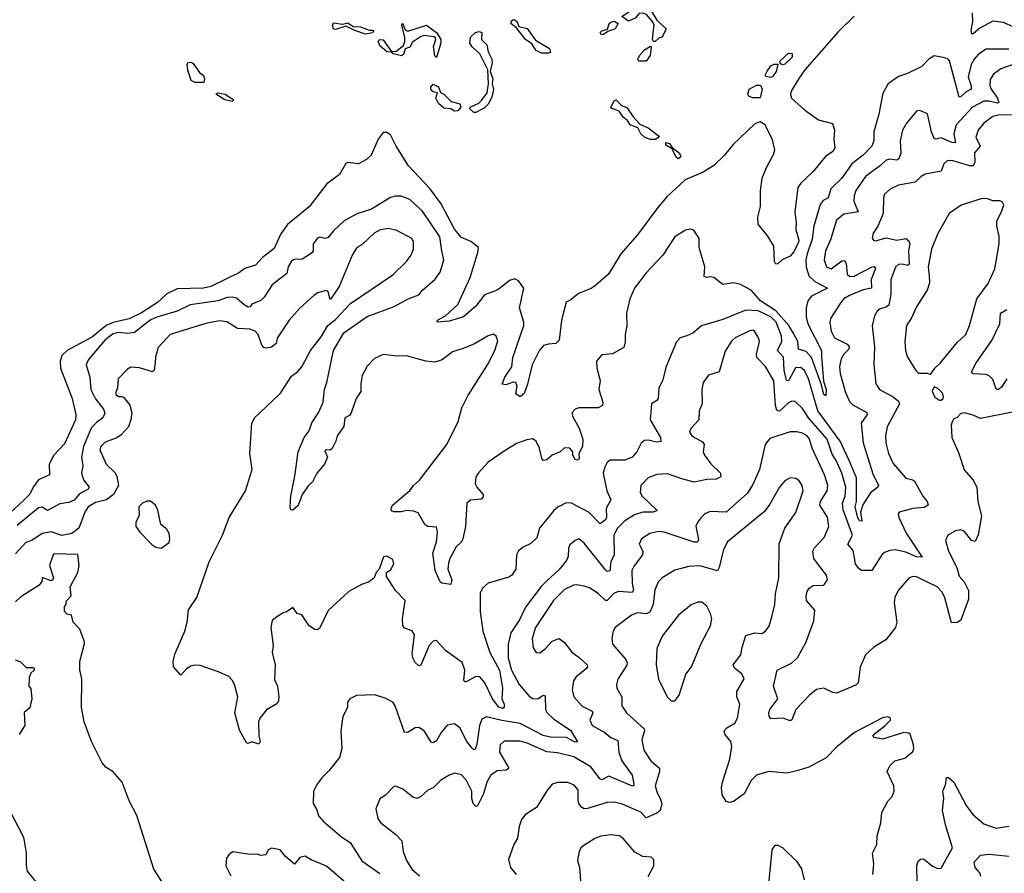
# Model space of a CAD drawing. Extents: x 1771496 to 1971148, y 471553 to 643630.
# Tile 584 of 656: x 1878849 to 1884390, y 617922 to 622727. Entities that reach past the tile are written whole.
import ezdxf

# ---------------------------------------------------------------- set-up
doc = ezdxf.new("R2010")
doc.units = 0

msp = doc.modelspace()

# ---------------------------------------------------------------- linework, layer by layer
at = {"layer": '0CON10XD'}
for points in [[(1882415, 622603.8), (1882410.8, 622615), (1882418.7, 622698.7), (1882408.8, 622718.8), (1882375.4, 622755.4), (1882355, 622763.6), (1882335, 622761.5), (1882312.5, 622735), (1882275, 622718), (1882237.1, 622745), (1882315, 622796.8), (1882366.9, 622796.9), (1882397.5, 622785), (1882433.7, 622723.7), (1882486, 622675), (1882465, 622627.5), (1882445, 622622.9), (1882425, 622604.3), (1882415, 622603.8)], [(1883545, 622746.2), (1883455, 622658.1), (1883268.2, 622445), (1883234.4, 622395), (1883190, 622325), (1883185.8, 622305), (1883192, 622285), (1883265, 622220), (1883345, 622162.9), (1883422.7, 622142.7), (1883434.3, 622105), (1883430, 622055), (1883436.9, 622005), (1883425.7, 621985), (1883383.4, 621956.6), (1883315, 621871.8), (1883245, 621806.9), (1883228.3, 621781.7), (1883211.2, 621645), (1883219.1, 621585), (1883217, 621545), (1883233.9, 621485), (1883231.9, 621475), (1883205, 621420), (1883185, 621396.2), (1883140, 621375), (1883115, 621353.3), (1883105, 621350), (1883097.5, 621365), (1883092, 621452), (1883058.7, 621508.7), (1883004, 621575), (1883002, 621615), (1883017.5, 621675), (1883017.3, 621762.7), (1883027.5, 621835), (1883051.4, 621895), (1883091.7, 621968.3), (1883098.1, 621995), (1883085, 622051.2), (1883044.5, 622134.5), (1883015, 622151.2), (1882985, 622141.2), (1882864.5, 622025), (1882815.5, 621965), (1882754.3, 621905.7), (1882695, 621868.8), (1882594.2, 621825.8), (1882490.2, 621729.8), (1882439.4, 621670.6), (1882325, 621515.7), (1882231.2, 621408.8), (1882161.9, 621295), (1882090, 621230), (1882065, 621212.9), (1881993.6, 621186.4), (1881950.5, 621149.5), (1881924, 621136), (1881897.1, 621035), (1881885, 620923.3), (1881865, 620904), (1881825, 620901.4), (1881797.3, 620892.7), (1881773.4, 620866.6), (1881731.9, 620785), (1881706.5, 620675), (1881687.1, 620622.9), (1881665, 620604), (1881640.7, 620620.7), (1881647.5, 620665), (1881640, 620685), (1881625, 620687.5), (1881585, 620672.5), (1881563.3, 620675), (1881579.5, 620715), (1881617.5, 620772.5), (1881624.7, 620825), (1881685.7, 621005), (1881686.4, 621025), (1881661.2, 621105), (1881685.3, 621215), (1881655, 621257.3), (1881635, 621268.2), (1881605, 621259.5), (1881564.1, 621225.9), (1881535, 621204.4), (1881465, 621177.8), (1881415, 621114), (1881345.8, 621055), (1881265, 621029.5), (1881198.8, 621025), (1881200, 621035), (1881245, 621060), (1881315, 621123.3), (1881384.6, 621275.4), (1881426.9, 621416.9), (1881430, 621445), (1881388.1, 621478.1), (1881335, 621501.5), (1881295, 621547.3), (1881221.2, 621691.2), (1881157.4, 621777.4), (1881036.2, 621905), (1880967.5, 622015), (1880935, 622078.2), (1880915, 622091.5), (1880895, 622092.5), (1880866.7, 622055), (1880826.9, 621965), (1880800.3, 621939.7), (1880755, 621915.7), (1880695, 621922), (1880685, 621916.7), (1880648.1, 621855), (1880577.6, 621802.4), (1880477.3, 621672.7), (1880355, 621574.2), (1880318.9, 621521.1), (1880280.8, 621439.2), (1880215, 621388.6), (1880175, 621344.4), (1880115, 621325.6), (1880085.3, 621304.7), (1879925, 621225.4), (1879883.6, 621216.4), (1879735, 621211.2), (1879676.2, 621183.8), (1879623.3, 621135), (1879535, 621077.3), (1879465, 621043.4), (1879375, 621022.8), (1879335, 621006), (1879258.5, 620941.5), (1879116.2, 620865), (1879085, 620837.5), (1879075.9, 620805), (1879078.2, 620765), (1879144.1, 620594.1), (1879164.7, 620505), (1879161.8, 620475), (1879100.8, 620339.3), (1879041.4, 620275), (1879014.5, 620225.5), (1879015.5, 620164.5), (1878955, 620136.2), (1878925, 620095.5), (1878905, 620055.4), (1878869.4, 620020.6), (1878795, 619951.3)], [(1884444.2, 622684.2), (1884385, 622711.2), (1884325, 622718.2), (1884251.7, 622678.3), (1884215, 622646.9), (1884207.5, 622647.5), (1884202.6, 622665), (1884212.9, 622715), (1884210.4, 622765)], [(1880794.6, 622645.4), (1880734.2, 622665), (1880685, 622689.4), (1880625, 622670.9), (1880614.2, 622675), (1880608.9, 622695), (1880615, 622708.1), (1880665, 622701.4), (1880695, 622708.7), (1880725, 622688.9), (1880766.5, 622686.5), (1880815, 622668.1), (1880835, 622668.2), (1880842, 622665), (1880835, 622652.5), (1880794.6, 622645.4)], [(1881195, 622513.3), (1881185, 622523.3), (1881177.6, 622575), (1881190, 622615), (1881188.6, 622625), (1881179.8, 622629.8), (1881125, 622637.7), (1881105, 622629.7), (1881060.1, 622599.9), (1881045, 622571.8), (1881017.8, 622562.2), (1881009.5, 622530.5), (1880996.8, 622523.2), (1880950, 622535), (1880943.6, 622543.6), (1880914.5, 622545), (1880875, 622578.8), (1880866.2, 622605), (1880875, 622614.5), (1880895, 622612.9), (1880940, 622550), (1880965, 622548.1), (1881008.2, 622581.8), (1881016.7, 622603.3), (1881016.7, 622626.7), (1881000, 622695), (1881002.5, 622707.5), (1881018.7, 622668.7), (1881032.7, 622662.7), (1881138, 622695), (1881194.5, 622655), (1881218.1, 622615), (1881218.6, 622595), (1881195, 622513.3)], [(1881825, 622537.5), (1881785, 622538.9), (1881755, 622552.9), (1881730.7, 622590.7), (1881695.4, 622615), (1881642, 622682), (1881615, 622702.9), (1881614.7, 622715.3), (1881624.3, 622725.7), (1881635, 622726.2), (1881649.1, 622715), (1881658.6, 622688.6), (1881705, 622677.9), (1881750.9, 622610.9), (1881831.1, 622565), (1881835, 622542.5), (1881825, 622537.5)], [(1882122.1, 622642.1), (1882116, 622655), (1882125, 622664), (1882157.3, 622672.7), (1882165.5, 622705), (1882175, 622713.6), (1882195, 622718.7), (1882217.5, 622705), (1882200, 622675), (1882159.2, 622660.8), (1882135, 622643.2), (1882122.1, 622642.1)], [(1881415, 622203.8), (1881405, 622204.6), (1881382.5, 622225), (1881382.9, 622235), (1881432.2, 622257.8), (1881448.3, 622271.7), (1881478.9, 622315), (1881486.9, 622365), (1881482.9, 622445), (1881438.1, 622535), (1881395, 622574.4), (1881381.7, 622595), (1881385, 622628.5), (1881412.9, 622655), (1881435, 622661.1), (1881450, 622655), (1881446.7, 622615), (1881478, 622585), (1881485.6, 622545), (1881505.9, 622505), (1881508.3, 622485), (1881496.9, 622435), (1881511.5, 622395), (1881507.5, 622365), (1881514.6, 622334.6), (1881505, 622291.4), (1881485, 622252), (1881465, 622230.8), (1881415, 622203.8)], [(1882375, 622492.7), (1882333.6, 622493.6), (1882328.2, 622505), (1882337.1, 622525), (1882365, 622557.5), (1882398.6, 622578.6), (1882403.3, 622573.3), (1882396.1, 622525), (1882375, 622492.7)], [(1884415, 622561), (1884288.7, 622561.3), (1884245, 622533.2), (1884220, 622505), (1884204.1, 622475), (1884186.2, 622405), (1884203.8, 622355), (1884203.1, 622335), (1884175, 622320), (1884145, 622291.8), (1884135, 622290.8), (1884080.6, 622495), (1884074.4, 622504.4), (1884055, 622512.5), (1883995, 622522.9), (1883965.7, 622505), (1883925, 622463.8), (1883845, 622424.5), (1883795, 622407.5), (1883736.2, 622365), (1883706.8, 622313.2), (1883682.9, 622195), (1883656.5, 622095), (1883655.5, 622045), (1883643.5, 622015), (1883595.8, 621964.2), (1883531.5, 621915), (1883476, 621834), (1883413.5, 621775), (1883398.1, 621725), (1883371.2, 621708.8), (1883354.3, 621685.7), (1883318.8, 621565), (1883308, 621492), (1883280.3, 621409.7), (1883273.1, 621375), (1883274.2, 621335), (1883289.5, 621285), (1883323, 621253), (1883395.7, 621215), (1883305, 621170.8), (1883284.8, 621145.2), (1883275.3, 621105), (1883274.3, 621055), (1883283.5, 621015), (1883360.9, 620865), (1883361.7, 620831.7), (1883371.6, 620691.6), (1883387.9, 620645), (1883385, 620610), (1883375, 620617.5), (1883361.1, 620671.1), (1883304.1, 620825), (1883275, 620858.7), (1883231.9, 620871.9), (1883228.3, 620915), (1883201.6, 620965), (1883176.4, 621005), (1883105, 621087.3), (1883018.1, 621145), (1882965, 621204.6), (1882905, 621236.7), (1882865.6, 621245.6), (1882805.8, 621235.8), (1882755, 621275.7), (1882735, 621280), (1882715, 621275.8), (1882701.3, 621281.3), (1882703.8, 621335), (1882672.9, 621445), (1882672, 621495), (1882642.3, 621542.3), (1882625, 621547.5), (1882595, 621542.5), (1882535, 621504.2), (1882468.5, 621401.5), (1882375, 621302.9), (1882308.9, 621215), (1882283.1, 621155), (1882264, 621075), (1882265.8, 621004.2), (1882255.8, 620955), (1882257, 620913), (1882248.1, 620881.9), (1882185, 620846.2), (1882125, 620840), (1882094.4, 620805.6), (1882096.9, 620765), (1882114.5, 620695.5), (1882108.2, 620645), (1882130, 620575), (1882128, 620555), (1882105, 620542), (1881995, 620541.4), (1881975, 620534.2), (1881957.5, 620515), (1881959.4, 620495), (1881997.4, 620427.4), (1882018.4, 620365), (1882015.6, 620324.4), (1881996, 620285), (1881997.5, 620255), (1881985, 620248), (1881975, 620252), (1881962.5, 620275), (1881962.5, 620295), (1881943.9, 620316.1), (1881915, 620316.7), (1881890, 620295), (1881867.5, 620285), (1881844.6, 620275.4), (1881815, 620250), (1881795, 620246.2), (1881786.9, 620256.9), (1881773.3, 620315), (1881755.3, 620355.3), (1881735, 620366.9), (1881703, 620363), (1881645, 620341.5), (1881575, 620298.9), (1881485, 620235.6), (1881428.2, 620175), (1881415, 620151.2), (1881412.5, 620115), (1881421.8, 620095), (1881456.9, 620055), (1881457.9, 620042.1), (1881445, 620028.1), (1881385, 620021.8), (1881364.7, 620005.3), (1881358.1, 619875), (1881342.2, 619805), (1881335, 619788.8), (1881305, 619760.8), (1881269.5, 619695), (1881262.4, 619667.6), (1881258.1, 619635), (1881280.6, 619575), (1881275, 619547.5), (1881225, 619556), (1881215, 619563.8), (1881186.5, 619626.5), (1881173.4, 619725), (1881195, 619787.5), (1881200.3, 619839.7)], [(1883145, 622472.5), (1883128.8, 622478.8), (1883129.2, 622495), (1883175, 622538.2), (1883195.8, 622535.8), (1883195.4, 622515), (1883155, 622475.5), (1883145, 622472.5)], [(1879885, 622372.5), (1879835, 622373.8), (1879813.4, 622385), (1879795, 622442.5), (1879790.4, 622475), (1879794.8, 622485.2), (1879815, 622486.9), (1879825, 622480.8), (1879860, 622430), (1879882.2, 622412.2), (1879888.2, 622391.8), (1879885, 622372.5)], [(1884475, 622487.8), (1884370.5, 622449.5), (1884329.5, 622420.5), (1884309.7, 622390.2), (1884308.3, 622355), (1884315.2, 622335), (1884351.7, 622285), (1884358.5, 622261.5), (1884352.4, 622257.6), (1884305, 622268.6), (1884275, 622268.1), (1884211.6, 622235), (1884119.2, 622135), (1884106.5, 622085), (1884115, 622033.5), (1884095, 622034.8), (1884035, 622061.1), (1884005, 622053.8), (1883995, 622058.1), (1883980, 622095), (1883957.2, 622197.2), (1883915, 622215.6), (1883895, 622211.9), (1883838.8, 622145), (1883817.5, 622105), (1883803.9, 622045), (1883808.4, 621975), (1883796.4, 621943.6), (1883785, 621936.8), (1883745, 621940.9), (1883725, 621936.1), (1883693.3, 621906.7), (1883609.1, 621845), (1883554.7, 621765), (1883544.2, 621735), (1883542.8, 621705), (1883567.8, 621645), (1883487.5, 621632.5), (1883445, 621598.2), (1883411.7, 621488.3), (1883384.3, 621425), (1883376.2, 621375), (1883389.4, 621335), (1883415, 621324.6), (1883475, 621369.3), (1883491.2, 621371.2), (1883500.5, 621355), (1883504.7, 621295), (1883520.8, 621280.8), (1883545, 621284.1), (1883645.4, 621335.4), (1883657.6, 621337.6), (1883665.7, 621325.7), (1883640.2, 621265), (1883643.1, 621215), (1883595, 621206.9), (1883518.9, 621175), (1883486.5, 621155), (1883469.5, 621135), (1883412.2, 621045), (1883408.3, 621021.7), (1883416.4, 620973.6), (1883435, 620936.9), (1883505, 620900.3), (1883516.4, 620885), (1883515, 620872.5), (1883486.2, 620845), (1883472.6, 620817.4), (1883462.9, 620775), (1883465.4, 620735.4), (1883493.7, 620633.6), (1883518.2, 620578.2), (1883538.3, 620558.3), (1883615.5, 620515), (1883617.7, 620505), (1883584.1, 620455), (1883595.3, 620345), (1883650.1, 620170.1), (1883681.5, 620105), (1883678.9, 620095), (1883636.6, 620063.4), (1883592.9, 619997.1), (1883580, 619955), (1883587.5, 619905), (1883575, 619906), (1883565, 619924), (1883550, 619985), (1883557.2, 620015), (1883557.9, 620147.9), (1883516.9, 620245), (1883466.8, 620355), (1883341, 620525), (1883287.1, 620705), (1883265, 620752.1), (1883245, 620769.7), (1883215, 620767.1), (1883176, 620695), (1883165, 620695.8), (1883151.4, 620755), (1883146.6, 620826.6), (1883114.2, 620865), (1883138.6, 620915), (1883135.7, 620945), (1883105.9, 621025), (1883075.3, 621055), (1883005, 621088.5), (1882935, 621092), (1882805, 621038.5), (1882685.5, 621004.5), (1882637.6, 620962.4), (1882602.7, 620947.3)], [(1883075, 622402.1), (1883047.3, 622407.3), (1883044.6, 622415), (1883055, 622436.5), (1883075, 622467.9), (1883095, 622477.1), (1883116.1, 622476.1), (1883106.3, 622435), (1883085, 622406), (1883075, 622402.1)], [(1881295, 622212.5), (1881274.4, 622224.4), (1881235, 622228.7), (1881205.9, 622255), (1881190, 622285), (1881200, 622315), (1881175, 622320), (1881162.9, 622335), (1881163.3, 622346.7), (1881175, 622364.2), (1881205, 622348.9), (1881216.8, 622316.8), (1881235, 622307.5), (1881276.6, 622266.6), (1881325, 622252.5), (1881331.6, 622235), (1881315, 622213.3), (1881295, 622212.5)], [(1882975, 622286.8), (1882954.1, 622294.1), (1882946.9, 622306.9), (1882954.4, 622335), (1882995, 622358.9), (1883017.5, 622357.5), (1883026.3, 622336.3), (1883015, 622287.5), (1882975, 622286.8)], [(1880045, 622266.2), (1880004, 622275), (1879952.5, 622307.5), (1879964.6, 622315.4), (1880005, 622308.2), (1880053.8, 622275), (1880045, 622266.2)], [(1882397.4, 622052.6), (1882365, 622065.3), (1882344.7, 622085), (1882327.2, 622117.2), (1882284.7, 622135), (1882270, 622160), (1882245, 622178.8), (1882222.6, 622212.6), (1882177.8, 622227.8), (1882175.5, 622235), (1882195, 622270.8), (1882205.3, 622275.3), (1882235, 622244), (1882265, 622231.8), (1882300.8, 622180.8), (1882339.5, 622139.5), (1882385, 622117.8), (1882442.2, 622075), (1882447.8, 622065), (1882425, 622053.3), (1882397.4, 622052.6)], [(1884429.7, 622190.3), (1884355, 622189.8), (1884325, 622181.2), (1884274.5, 622145), (1884243.6, 622105), (1884230, 622065), (1884253.5, 622015), (1884222.1, 621977.9), (1884223.5, 621925), (1884215.2, 621904.8), (1884195, 621904.8), (1884095, 621934.6), (1884068.3, 621931.7), (1884049.5, 621915), (1884035, 621873.3), (1883945, 621857.5), (1883922, 621845), (1883887.4, 621812.6), (1883794.1, 621795.9), (1883746.7, 621773.3), (1883715.4, 621744.6), (1883709.6, 621725), (1883708.3, 621635), (1883678.5, 621565), (1883651.9, 621525), (1883646.7, 621495), (1883653.3, 621485), (1883665, 621482.5), (1883725, 621499.3), (1883785, 621485.2), (1883835, 621494.6), (1883852.6, 621482.6), (1883859.1, 621465), (1883851.2, 621425), (1883855, 621350), (1883845, 621342.7), (1883815, 621350.7), (1883795, 621349.1), (1883776.9, 621333.1), (1883751.1, 621265), (1883751.4, 621181.4), (1883740.8, 621119.2), (1883725, 621108.2), (1883690.7, 621099.3), (1883675, 621085.7), (1883659.4, 621060.6), (1883645.5, 621004.5), (1883659.2, 620885), (1883655.6, 620785.6), (1883667.6, 620677.6), (1883688, 620645), (1883764.3, 620605), (1883795, 620579.4), (1883800, 620565), (1883730.9, 620435), (1883721.5, 620385), (1883722.3, 620345), (1883738.5, 620285), (1883765, 620228.6), (1883835, 620147.1), (1883875, 620137.8), (1883885, 620130), (1883930.6, 620045), (1883955.6, 620015), (1883961.4, 619995), (1883939.1, 619980.9), (1883874.7, 619975.3), (1883798.8, 619955), (1883792, 619945), (1883795.9, 619924.1), (1883836.8, 619836.8), (1883928, 619702), (1883895, 619703.2), (1883835, 619730.6), (1883775, 619742.5), (1883745, 619740), (1883715, 619728.5), (1883700.4, 619715), (1883645, 619626.2), (1883587, 619627), (1883570, 619640), (1883553.2, 619665), (1883538.4, 619738.4), (1883508.5, 619775), (1883535.3, 619825), (1883482.6, 619967.4), (1883479.7, 620005), (1883493.8, 620045), (1883497.8, 620095), (1883474.8, 620175), (1883444.3, 620245), (1883421.3, 620281.3), (1883392.5, 620365), (1883288.7, 620485), (1883255, 620538.8), (1883212.9, 620577.1), (1883195, 620579.1), (1883175, 620571.2), (1883125, 620523.8), (1883115, 620524.4), (1883107.6, 620535), (1883101.6, 620555), (1883092.8, 620695), (1883046.4, 620775), (1882996.9, 620825), (1882994.7, 620845), (1883011.8, 620915), (1883007, 620937), (1882984.5, 620974.5), (1882975, 620980), (1882955, 620975.4), (1882875, 620935.4), (1882855, 620917.5), (1882819, 620861), (1882785.3, 620744.7), (1882724.8, 620725.2), (1882695.2, 620684.8), (1882687.2, 620645), (1882690, 620565), (1882672.5, 620525), (1882670.6, 620475), (1882626, 620425), (1882618, 620405), (1882632.8, 620382.8), (1882691.5, 620351.5), (1882700.6, 620335), (1882695.6, 620295), (1882702.2, 620275), (1882737.6, 620227.6), (1882791.9, 620175), (1882795, 620154.2), (1882768.7, 620141.3), (1882715, 620139.2), (1882645, 620124.6), (1882575, 620142.1), (1882495, 620171.5), (1882435, 620167.7), (1882385, 620147.9), (1882344.7, 620105.3), (1882340, 620065), (1882351.3, 620045), (1882435.7, 619965), (1882414.1, 619955.9), (1882355, 619954.7), (1882309.3, 619940.7), (1882255, 619905.3), (1882213.4, 619865), (1882192.9, 619825), (1882193.6, 619715), (1882175.3, 619675), (1882170, 619625), (1882155, 619621.5), (1882145, 619630), (1882025, 619780), (1881995, 619804.2), (1881975, 619796.2), (1881945, 619771.2), (1881936.8, 619753.2), (1881934.5, 619705), (1881926.7, 619683.3), (1881885, 619633.1), (1881814.2, 619565.8), (1881783.8, 619536.2), (1881695, 619421.1), (1881660.7, 619349.3), (1881613.5, 619275), (1881598.3, 619211.7), (1881596.8, 619135), (1881616.6, 619065), (1881658.9, 618985), (1881715, 618918.8), (1881735, 618905.4), (1881765, 618904.7), (1881795, 618925.6), (1881805, 618921.2), (1881807.6, 618845), (1881816.8, 618825), (1881855, 618790.3), (1881948.8, 618728.8), (1881987.9, 618662.1), (1881975, 618660), (1881926.7, 618686.7), (1881835, 618689.2), (1881795, 618697.6), (1881665.5, 618765.5), (1881562, 618782)], [(1882555, 621944.5), (1882541.1, 621955), (1882520, 622000), (1882485, 622021.4), (1882484.7, 622035.3), (1882505, 622030), (1882518.3, 622008.3), (1882561.4, 621975), (1882570, 621955), (1882555, 621944.5)], [(1881200.3, 619839.7), (1881195, 619870), (1881145, 619874.2), (1881128.8, 619885), (1881090.7, 619950.7), (1881065, 619960), (1881025, 619963.8), (1880995, 619956.7), (1880955, 619956.7), (1880942, 619962), (1880938.8, 619975), (1880946.7, 619995), (1881043.6, 620076.4), (1881064.3, 620105), (1881098.6, 620135), (1881252.2, 620335), (1881316.2, 620465), (1881337.5, 620542.5), (1881370.2, 620609.8), (1881482.2, 620785), (1881522.9, 620865), (1881538.8, 620918.8), (1881530, 620945), (1881515, 620956.2), (1881485, 620947.5), (1881407.4, 620902.6), (1881345, 620876.2), (1881285, 620858), (1881227.1, 620812.9), (1881185, 620798.6), (1881135, 620804.2), (1881025, 620834.4), (1880972.6, 620832.6), (1880895, 620841.8), (1880845, 620820), (1880804.2, 620775.8), (1880776.4, 620725), (1880768.3, 620678.3), (1880769.2, 620635), (1880741.9, 620595), (1880715, 620513.8), (1880705, 620499.2), (1880678.5, 620485), (1880672.7, 620437.3), (1880636, 620385), (1880628.1, 620355), (1880606.8, 620313.2), (1880595, 620304.2), (1880575, 620305.5), (1880565, 620300), (1880580, 620265), (1880563.8, 620225), (1880521.2, 620175), (1880496.2, 620125), (1880473.8, 620105), (1880439.2, 620055), (1880415, 619993.3), (1880385, 619966.7), (1880375, 619967.5), (1880370.6, 619985), (1880374.5, 620045), (1880397.8, 620157.8), (1880415, 620293.8), (1880449.5, 620375), (1880477.2, 620412.8), (1880492.3, 620457.7), (1880532.2, 620517.7), (1880556.5, 620573.5), (1880563.4, 620645), (1880576.8, 620685), (1880614, 620865), (1880673, 620965), (1880805, 621056.2), (1880956.7, 621113.2), (1881035, 621154.7), (1881095, 621178.1), (1881115.3, 621204.7), (1881185.3, 621264.7), (1881214.6, 621305.4), (1881235.6, 621375), (1881223.8, 621425), (1881214, 621505), (1881115, 621648.1), (1881043.8, 621713.8), (1880995, 621734.3), (1880964.1, 621734.1), (1880935, 621725.6), (1880828.8, 621661.2), (1880746.8, 621633.2), (1880675, 621594.2), (1880615, 621537.5), (1880585, 621500), (1880565, 621494.5), (1880535, 621501.8), (1880525, 621496.7), (1880500.5, 621465), (1880499.5, 621425), (1880492.2, 621415), (1880440.7, 621379.3), (1880395, 621377), (1880379.4, 621370.6), (1880358.8, 621335), (1880351.3, 621298.7), (1880270, 621235), (1880225, 621164.5), (1880205, 621145.6), (1880155, 621125.7), (1880145, 621111.2), (1880135, 621109.2), (1880111.3, 621121.3), (1880069.5, 621159.5), (1880045, 621165.3), (1880017.1, 621162.9), (1879965, 621143.5), (1879808.5, 621121.5), (1879735, 621087.1), (1879615, 621050.5), (1879583.1, 621035), (1879495, 620966), (1879455, 620960.4), (1879405, 620966.8), (1879375, 620958.9), (1879329.7, 620925), (1879235.3, 620814.7), (1879223.6, 620783.6), (1879242.9, 620715), (1879248.2, 620645), (1879275, 620593.3), (1879320.9, 620535), (1879327, 620513), (1879315.6, 620485), (1879280, 620460), (1879251.7, 620428.3), (1879207, 620325), (1879196.9, 620265), (1879204.6, 620215), (1879196.1, 620175), (1879207.6, 620137.6), (1879239.4, 620095), (1879234.3, 620085), (1879185, 620057.5), (1879155, 620022.2), (1879125, 620008.9), (1879075, 620001.9), (1879005, 619964), (1878975, 619982.2), (1878955, 619980.2), (1878835, 619879.4)], [(1883975, 620730), (1883998, 620765), (1884030, 620795), (1884125, 620910), (1884172.9, 620955), (1884193.5, 621005), (1884234.6, 621155), (1884298.5, 621241.5), (1884337.5, 621325), (1884361.9, 621465), (1884361.7, 621508.3), (1884348.1, 621565), (1884348.1, 621595), (1884374, 621645), (1884386.7, 621685), (1884379.3, 621699.3), (1884366.4, 621706.4), (1884325, 621706.7), (1884295, 621718), (1884265, 621720.8), (1884146.4, 621683.6), (1884080, 621635), (1884016, 621524), (1883980, 621435), (1883962, 621335), (1883966.1, 621285), (1883969.5, 621245), (1883955, 621204), (1883897.1, 621115), (1883866.5, 621045), (1883838.9, 621005), (1883830.5, 620915), (1883834.4, 620865), (1883845, 620827.5), (1883891.5, 620751.5), (1883907.5, 620737.5), (1883956.7, 620736.7), (1883975, 620730)], [(1882602.7, 620947.3), (1882565, 620936.7), (1882545.8, 620914.2), (1882487.1, 620775), (1882465.6, 620695), (1882445.7, 620655), (1882441.9, 620595), (1882435, 620584.2), (1882403.8, 620565), (1882396.7, 620475), (1882455, 620375.8), (1882456.5, 620353.5), (1882435, 620348.9), (1882385, 620361.1), (1882365, 620358.6), (1882346.7, 620343.3), (1882322.2, 620295), (1882294.7, 620265.3), (1882255, 620248.5), (1882172.5, 620247.5), (1882155.7, 620234.3), (1882141.1, 620208.9), (1882132.7, 620175), (1882153.5, 620075), (1882175.7, 620025), (1882149.5, 619975), (1882150.4, 619925), (1882145, 619912.7), (1882115, 619890), (1882052.7, 619952.7), (1881955, 620006.5), (1881925, 620007.1), (1881876.9, 619983.1), (1881854.3, 619965), (1881774.6, 619865.4), (1881759.1, 619810.9), (1881725, 619778.6), (1881681.3, 619758.7), (1881655, 619736.7), (1881644, 619715), (1881640.9, 619635), (1881618.9, 619601.1), (1881601.4, 619588.6), (1881484.4, 619555.6), (1881453.2, 619526.8), (1881440.9, 619499.1), (1881439.5, 619395), (1881454.7, 619285), (1881494.2, 619165), (1881548.3, 619065), (1881566.2, 618963.8), (1881561.2, 618905), (1881575.8, 618875), (1881575.8, 618855), (1881565, 618849.4), (1881545, 618857.8), (1881508.8, 618905), (1881466.4, 618995), (1881438.1, 619028.1), (1881415, 619030.9), (1881360.6, 619000.6), (1881355, 618999.2), (1881348.5, 619008.5), (1881354.7, 619065), (1881339.5, 619109.5), (1881245, 619175.6), (1881195, 619232), (1881175, 619228.6), (1881153.1, 619205), (1881105.4, 619094.6), (1881095, 619090.6), (1881075, 619109.2), (1881061.8, 619135), (1881058.3, 619158.3), (1881071.2, 619265), (1881057.3, 619287.3), (1881015, 619301.2), (1881005, 619317.5), (1881003.1, 619355), (1881017.5, 619457.5), (1880964, 619515), (1880913.8, 619593.8), (1880912.9, 619615), (1880937.7, 619632.3), (1880954.6, 619665), (1880948.4, 619688.4), (1880915, 619707.1), (1880896.5, 619703.5), (1880870.8, 619635), (1880854.5, 619615), (1880844.2, 619585.8), (1880815, 619562), (1880772.1, 619547.9), (1880701.1, 619508.9), (1880585, 619401.2), (1880535, 619300), (1880525, 619292.5), (1880510, 619295), (1880477.5, 619315), (1880436.7, 619376.7), (1880410, 619385), (1880385, 619417.5), (1880348.3, 619391.7), (1880335, 619390), (1880295, 619366.7), (1880270, 619345), (1880261.4, 619305), (1880274.2, 619205), (1880270, 619165), (1880285.7, 619095), (1880282.7, 619012.7), (1880300, 618975), (1880307.8, 618915), (1880305, 618892.5), (1880295, 618876.7), (1880238.3, 618841.7), (1880200, 618795), (1880193.3, 618775), (1880193.8, 618695), (1880202.5, 618665), (1880195, 618650), (1880155, 618662.5), (1880135, 618652.5), (1880125, 618657.5), (1880085, 618728.8), (1880060, 618825), (1880076.6, 618915), (1880058.2, 618985), (1880045, 619010), (1880025, 619030), (1879966.6, 619056.6), (1879865, 619091.9), (1879835, 619094.2), (1879812.6, 619087.4), (1879787.5, 619072.5), (1879755, 619036.7), (1879713.8, 619085), (1879712.5, 619115), (1879720.8, 619155), (1879778.6, 619285), (1879791.4, 619335), (1879798.6, 619405), (1879846.1, 619473.9), (1879915.6, 619675), (1879990.6, 619825), (1880027.8, 619925), (1880119.2, 620075), (1880156.2, 620195), (1880144.3, 620285), (1880155.6, 620455), (1880172.3, 620487.7), (1880234, 620545), (1880315.6, 620625), (1880378.8, 620721.2), (1880413.9, 620746.1), (1880436.9, 620773.1), (1880485, 620865.7), (1880545, 620942), (1880583.6, 621006.4), (1880625, 621040), (1880710.3, 621129.7), (1880949.4, 621290.6), (1881024.6, 621365.4), (1881049.8, 621400.2), (1881064.5, 621435.5), (1881064.4, 621475), (1881055.7, 621495), (1880970.4, 621540.4), (1880925, 621552.2), (1880876.7, 621543.3), (1880844.4, 621525), (1880777.3, 621462.7), (1880745, 621441.1), (1880720.7, 621405), (1880646.7, 621225), (1880605, 621162.5), (1880595, 621152.5), (1880584, 621195), (1880575, 621202.5), (1880525, 621188.5), (1880504.4, 621175), (1880425, 621102.5), (1880364.5, 621035), (1880298, 620935), (1880291.4, 620905), (1880265, 620883.3), (1880235, 620877.5), (1880221.7, 620881.7), (1880211.4, 620895), (1880190, 620955), (1880173.8, 620973.8), (1880144.7, 620984.7), (1880075, 620989.1), (1880015, 621026), (1879975, 621032.7), (1879901.3, 621018.7), (1879695.7, 620954.3), (1879628.2, 620881.8), (1879613.5, 620826.5), (1879611.5, 620795), (1879606.2, 620753.8), (1879595.5, 620744.5), (1879522.2, 620767.8), (1879475, 620770.4), (1879455, 620760), (1879403.3, 620705), (1879399.6, 620655), (1879388.2, 620625), (1879391.2, 620615), (1879405, 620605.6), (1879423.4, 620606.6), (1879435, 620599.7), (1879467.8, 620557.8), (1879479.5, 620515), (1879473.9, 620476.1), (1879460.6, 620435), (1879420, 620390), (1879395, 620374.1), (1879330.5, 620349.5), (1879305.4, 620325), (1879299.5, 620305), (1879335.4, 620225), (1879385, 620176.9), (1879395.6, 620155.6), (1879404.7, 620105), (1879376.8, 620055), (1879336.9, 620025), (1879275, 620009.2), (1879234.4, 619985.6), (1879214.9, 619955.1), (1879181.1, 619865), (1879142.7, 619835), (1879085, 619823.3), (1879025, 619844.4), (1878975.8, 619834.2), (1878939, 619811), (1878915, 619794.6), (1878882.5, 619785), (1878825, 619721.1)], [(1884405, 620706.2), (1884375, 620657.9), (1884355, 620642.7), (1884345, 620650), (1884325, 620702.5), (1884305, 620722.3), (1884285, 620730), (1884215, 620733.8), (1884204.6, 620745), (1884231.8, 620795), (1884319.3, 620920.7), (1884364.7, 621015), (1884367.9, 621075), (1884405, 621096.2)], [(1884035, 620585.5), (1884045, 620593.8), (1884048.4, 620605), (1884042, 620625), (1884015, 620650.6), (1883995, 620660), (1883984.6, 620635.4), (1883996.5, 620605), (1884025, 620585.9), (1884035, 620585.5)], [(1884445, 620520.6), (1884255, 620482.5), (1884215, 620501.2), (1884165, 620513.8), (1884145, 620510), (1884125, 620487.5), (1884105, 620480), (1884096.1, 620463.9), (1884091.4, 620445), (1884094.4, 620375), (1884131.4, 620291.4), (1884163.3, 620193.3), (1884214.4, 620135), (1884235, 620096.2), (1884240, 620015), (1884261.1, 619935), (1884243, 619827), (1884225, 619790), (1884205.9, 619795.9), (1884165.9, 619845.9), (1884145.3, 619855.3), (1884115, 619850.8), (1884072.5, 619825), (1884059.4, 619795), (1884075.4, 619735), (1884122.7, 619642.7), (1884136, 619595), (1884163.8, 619563.8), (1884189.2, 619515), (1884188, 619465), (1884145, 619346.7), (1884125, 619333.3), (1884092.7, 619332.7), (1884055, 619472.9), (1884039.7, 619505), (1884011.8, 619535), (1883895, 619590.5), (1883875, 619593.5), (1883855, 619584.5), (1883792.5, 619515), (1883774.3, 619475), (1883770, 619445), (1883784.6, 619335), (1883778.2, 619305), (1883723.2, 619236.8), (1883655.3, 619194.7), (1883608.3, 619151.7), (1883578.3, 619081.7), (1883568.1, 618995), (1883557.1, 618982.9), (1883535.5, 618974.5)], [(1883535.5, 618974.5), (1883445, 618936.4), (1883425, 618939.5), (1883375, 618963.5), (1883332.9, 618957.1), (1883294.3, 618925.7), (1883217.3, 618845), (1883195, 618786.7), (1883185, 618780), (1883145, 618795.4), (1883075, 618791.2), (1883067.3, 618807.3), (1883064.3, 618825), (1883070, 618845), (1883115.8, 618905), (1883091.5, 618975), (1883110.8, 619065), (1883191.9, 619105), (1883225.4, 619135), (1883274.6, 619225), (1883317.2, 619342.8), (1883323.1, 619403.1), (1883277.2, 619457.2), (1883274.7, 619484.7), (1883281.3, 619508.7), (1883292.5, 619527.5), (1883315, 619542.9), (1883375, 619544), (1883394, 619575), (1883389.7, 619599.7), (1883345, 619659.2), (1883317.5, 619695), (1883311.8, 619735), (1883322.2, 619755), (1883376.9, 619813.1), (1883402, 619875), (1883395, 619927.1), (1883351.1, 619995), (1883355, 620015.6), (1883392.4, 620075), (1883396.9, 620105), (1883378.6, 620165), (1883309.1, 620315), (1883293.9, 620365), (1883280.4, 620385), (1883255, 620399.4), (1883222.8, 620407.2), (1883185, 620406.4), (1883070.9, 620369.1), (1883044.4, 620335.6), (1883011.5, 620195), (1882975, 620110), (1882945, 620062.2), (1882825, 619955.5), (1882735, 619959.5), (1882705, 619945.7), (1882684.6, 619925.4), (1882665, 619901.2), (1882654.6, 619875.4), (1882668, 619802), (1882663.6, 619786.4), (1882645, 619786.8), (1882475, 619842.9), (1882446.1, 619846.1), (1882395, 619835.5), (1882348.6, 619805), (1882334.4, 619775), (1882355.3, 619735.3), (1882354, 619715), (1882306.3, 619653.6), (1882294.1, 619625.9), (1882295.7, 619555), (1882303.1, 619516.9), (1882296.3, 619503.6), (1882220.8, 619509.3), (1882195, 619498.5), (1882155, 619458.5), (1882145, 619458.5), (1882105, 619497.5), (1882055, 619528.5), (1882025, 619538.5), (1881985, 619546.2), (1881965, 619543.9), (1881915, 619520.3), (1881852.3, 619457.7), (1881751.7, 619305), (1881733.4, 619243.4), (1881739.2, 619190.8), (1881755, 619166), (1881775, 619164.2), (1881805, 619185.7), (1881845, 619229.4), (1881885, 619244.4), (1881915, 619221.4), (1881956.2, 619166.2), (1881997.6, 619137.6), (1882041.9, 619095), (1882044.4, 619085), (1882038.9, 619075), (1881981.2, 619028.8), (1881965.5, 619005), (1881957.5, 618955), (1881966.9, 618915), (1882013.2, 618863.2), (1882069.6, 618835), (1882073.4, 618825), (1882056.4, 618785), (1882070.4, 618755), (1882141.9, 618715), (1882175, 618685.9), (1882215, 618669.2), (1882220.4, 618605), (1882237.9, 618555), (1882295.3, 618475.3), (1882305.3, 618424.7), (1882304.3, 618415.7), (1882297.2, 618412.8), (1882165, 618469.6), (1882125, 618447.8), (1882113.7, 618453.7), (1882065, 618518.9), (1881968.1, 618578.1), (1881875, 618601.4), (1881815.6, 618605.6), (1881705, 618655.3), (1881665, 618666.6), (1881575, 618666.7), (1881553.1, 618645), (1881549.4, 618605), (1881600.8, 618515), (1881586.9, 618503.1), (1881535, 618500), (1881500, 618475), (1881477.9, 618435), (1881459.7, 618370.3), (1881425, 618302), (1881415, 618299.2), (1881401.1, 618315), (1881393.4, 618343.4), (1881393.1, 618385), (1881363.6, 618445), (1881335, 618477.1), (1881295, 618486.7), (1881265, 618475.6), (1881216, 618445), (1881175, 618403.1), (1881145, 618390), (1881105, 618352.9), (1881085, 618344.2), (1881061.4, 618351.4), (1881005, 618396.2), (1880965, 618413.3), (1880955, 618411.2), (1880905, 618360), (1880875, 618342.5), (1880852.9, 618285), (1880865, 618230), (1880878.3, 618208.3), (1880965, 618140), (1880998.8, 618105), (1881007.5, 618045), (1881025.8, 617995), (1881055.8, 617945), (1881097.8, 617907.8)], [(1883650.6, 617915), (1883655.4, 617975.4), (1883648.6, 618035), (1883672.5, 618085), (1883674.2, 618134.2), (1883694.4, 618205.6), (1883701.1, 618265), (1883735, 618328), (1883758.6, 618355), (1883770, 618385), (1883768, 618415), (1883730, 618495), (1883745, 618527.5), (1883774.2, 618555.8), (1883829.5, 618570.5), (1883875, 618607.5), (1883881.2, 618625), (1883878.8, 618645), (1883860, 618705), (1883851.7, 618711.7), (1883825, 618714), (1883705, 618677.5), (1883657.5, 618687.5), (1883650, 618695), (1883656.7, 618705), (1883717.9, 618752.1), (1883750, 618785), (1883750, 618795), (1883735, 618802.5), (1883705, 618798), (1883545.9, 618714.1), (1883447.5, 618635), (1883387.4, 618572.6), (1883289.6, 618520.4), (1883229.3, 618500.7), (1883166.2, 618486.2), (1883065, 618496), (1882995, 618474), (1882965, 618444), (1882925, 618370), (1882865, 618326.2), (1882845, 618321.2), (1882825, 618327.5), (1882802, 618365), (1882799.2, 618405), (1882804.4, 618435), (1882844.4, 618565), (1882855.6, 618635.6), (1882851.4, 618665), (1882817.5, 618705), (1882813.8, 618725), (1882828.1, 618741.9), (1882872.6, 618767.4), (1882887.5, 618795), (1882900.6, 618875), (1882884.2, 618915), (1882884.2, 618945), (1882926.1, 619016.1), (1882912.5, 619045), (1882874.2, 619075), (1882864.2, 619095), (1882907.8, 619152.2), (1882913.8, 619195), (1882935, 619260), (1882985, 619276.7), (1883025, 619272.9), (1883045.4, 619284.6), (1883067.2, 619312.8), (1883081.1, 619365), (1883098.5, 619435), (1883102.9, 619495), (1883120.9, 619585), (1883122.6, 619777.4), (1883155, 619864.2), (1883216.6, 619953.4), (1883257.9, 620075), (1883253.1, 620105), (1883235, 620130.8), (1883216.2, 620145), (1883185, 620148.9), (1883155, 620131.1), (1883125, 620095.7), (1883070.9, 619999.1), (1883041.1, 619958.9), (1882832.7, 619787.3), (1882808.8, 619745), (1882785, 619643.3), (1882775, 619625.7), (1882676.7, 619653.3), (1882615, 619648.5), (1882535, 619629.4), (1882464.6, 619585.4), (1882444.3, 619565), (1882422.4, 619517.6), (1882413.4, 619435), (1882395, 619392.9), (1882375, 619383.4), (1882325, 619387.9), (1882292.5, 619375), (1882199.2, 619305), (1882188.6, 619285), (1882181.4, 619245), (1882185, 619211.2), (1882260.5, 619125), (1882268.2, 619108.2), (1882266.1, 619093.9), (1882214.7, 619015.3), (1882206.7, 618985), (1882208.9, 618965), (1882238.2, 618915), (1882237.1, 618865), (1882262.9, 618825), (1882362.5, 618735), (1882364.7, 618725), (1882350.7, 618675), (1882361.8, 618615), (1882401.1, 618555), (1882448.5, 618515), (1882448.8, 618495), (1882424.6, 618415), (1882435.3, 618375.3), (1882453.7, 618343.7), (1882463.2, 618315), (1882453.8, 618275), (1882435, 618260.7), (1882375, 618234.3), (1882345, 618267.3), (1882235, 618313.8), (1882195, 618323.1), (1882155, 618320.4), (1882045, 618286.6), (1882025, 618286.2), (1882009.5, 618295), (1881996.2, 618315), (1881990.8, 618335), (1881991.7, 618391.7), (1881968.3, 618418.3), (1881933.2, 618433.2), (1881875, 618434.2), (1881845, 618423.8), (1881815, 618386.2), (1881757.9, 618292.1), (1881695, 618254), (1881672.5, 618225), (1881659.2, 618185), (1881650.3, 618119.7), (1881629.2, 618085), (1881599.3, 618000.7), (1881610, 617955), (1881642, 617915)], [(1879645, 619752.5), (1879690, 619785), (1879694.2, 619805), (1879690, 619835), (1879675, 619862), (1879643.3, 619885), (1879626.1, 619966.1), (1879612.5, 619995), (1879585, 620017.5), (1879565, 620017.5), (1879540, 620005), (1879520, 619985), (1879521.7, 619938.3), (1879503, 619897), (1879502.5, 619875), (1879525, 619842.5), (1879592.1, 619772.1), (1879615, 619757.5), (1879645, 619752.5)], [(1879661.2, 617855), (1879604.3, 617945), (1879508.3, 618248.3), (1879465, 618330), (1879425.9, 618435.9), (1879373.3, 618495), (1879335, 618518.8), (1879313.4, 618543.4), (1879253.4, 618663.4), (1879211.9, 618775), (1879196.9, 618855), (1879198, 619015), (1879187, 619067), (1879186.7, 619115), (1879212.5, 619215), (1879211.7, 619231.7), (1879187, 619297), (1879150, 619335), (1879140, 619375), (1879115, 619380), (1879100, 619395), (1879100, 619425), (1879110, 619435), (1879110, 619455), (1879137.5, 619485), (1879132.5, 619535), (1879176.2, 619615), (1879182.5, 619655), (1879176.7, 619716.7), (1879045, 619720), (1879037.5, 619715), (1879016.2, 619655), (1879038, 619585), (1879035.8, 619574.2), (1879025, 619568.8), (1878975, 619586.7), (1878972.5, 619565), (1878957.5, 619545), (1878855, 619478), (1878825, 619450.8)], [(1882535, 618893.3), (1882560, 618925), (1882597, 619043), (1882628.6, 619085), (1882683.1, 619215), (1882736.7, 619315), (1882744.3, 619355), (1882737.1, 619385), (1882716.4, 619426.4), (1882688.3, 619448.3), (1882665, 619448.1), (1882627, 619433), (1882555.4, 619374.6), (1882465, 619256.2), (1882435, 619187.5), (1882430, 619095), (1882444.3, 619014.3), (1882492, 618915), (1882515, 618893.8), (1882535, 618893.3)], [(1878823, 619123), (1878853, 619113), (1878885, 619080), (1878925, 619080), (1878930, 619075), (1878930, 619065), (1878911.7, 619048.3), (1878902.5, 619025), (1878900, 618975), (1878911.7, 618961.7), (1878916.7, 618905), (1878906.1, 618853.9), (1878873.3, 618826.7), (1878876.7, 618755), (1878846.4, 618703.6)], [(1881562, 618782), (1881475, 618802.9), (1881449.8, 618790.2), (1881436.1, 618753.9), (1881421.3, 618648.7), (1881411.2, 618618.8), (1881405, 618617.1), (1881395, 618626.7), (1881364.7, 618665), (1881325, 618741.9), (1881295, 618764.4), (1881253.8, 618756.2), (1881220.5, 618715), (1881195, 618668), (1881175, 618656), (1881165, 618661.2), (1881124.4, 618724.4), (1881095, 618742.5), (1881075, 618740.6), (1881035, 618717.1), (1881014.4, 618714.4), (1880962.2, 618865), (1880948.8, 618885), (1880905, 618907.5), (1880845, 618926.2), (1880745, 618924), (1880706.7, 618905), (1880693.3, 618885), (1880693.3, 618855), (1880668, 618805), (1880655.8, 618725), (1880662, 618625), (1880648.1, 618575), (1880589.5, 618500.5), (1880549.3, 618460.7), (1880521.9, 618425), (1880502.7, 618385), (1880500, 618315), (1880520.2, 618280.2), (1880529.5, 618245), (1880556.4, 618215), (1880661.9, 618125), (1880708.5, 618095), (1880775, 617991.9), (1880875, 617921.8)], [(1883899.2, 617875), (1883897.5, 617965), (1883905, 617990), (1883918, 618002), (1883935, 618004), (1883985, 617963.3), (1884015, 617949.2), (1884035, 617951.2), (1884097.8, 618065), (1884058.2, 618195), (1884042.7, 618275), (1884049.4, 618345), (1884044.5, 618385), (1884059.1, 618420.9), (1884065, 618462.5), (1884075, 618462.5), (1884105, 618436.2), (1884174.5, 618305), (1884213.7, 618253.7), (1884275, 618200), (1884345, 618177.1), (1884415, 618186.9)], [(1878741.2, 618375), (1878869.2, 618125), (1878885.5, 618035.5), (1878884.3, 617965), (1878890.6, 617935), (1878940, 617875)], [(1882385.5, 617904.5), (1882418, 617965), (1882418.3, 617998.3), (1882403.3, 618013.3), (1882355, 618017.5), (1882310.9, 618040.9), (1882245, 618118), (1882225, 618132.5), (1882175, 618139.4), (1882118.3, 618131.7), (1882085, 618118.6), (1882018, 618075), (1882005.8, 618065), (1881997.1, 618045), (1881987.1, 617995), (1881998.6, 617955), (1882006.7, 617855)], [(1883054.4, 617765), (1883082.5, 618055), (1883099.5, 618080.5), (1883115, 618080), (1883143.3, 618065), (1883220.3, 617990.3), (1883248.5, 617948.5), (1883264.3, 617885)], [(1880685, 617868.5), (1880575, 617962.5), (1880488.7, 617998.7), (1880455, 618019.2), (1880425, 618012), (1880395, 617973.8), (1880345, 618016.2), (1880313.9, 618053.9), (1880265, 618063.3), (1880247.5, 618055), (1880233, 618027), (1880205, 618022.5), (1880185, 618030), (1880145, 618028.8), (1880046.4, 618043.6), (1880025, 618026.7), (1880013, 618007), (1880008.8, 617965), (1880037.3, 617907.3)], [(1884258.2, 617905), (1884251.5, 617925), (1884226.1, 617955), (1884220.4, 617985), (1884255, 618025.3), (1884305, 618030), (1884415, 618018.5)]]:
    msp.add_lwpolyline(points, dxfattribs=at)

doc.saveas('drawing.dxf')
